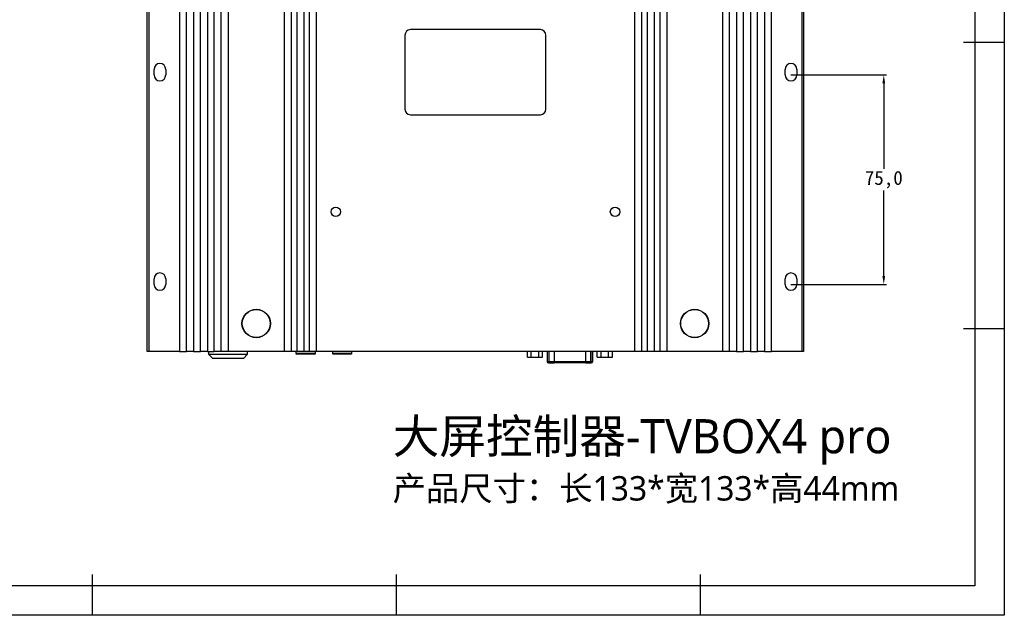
# Model space of a CAD drawing. Header units: millimetres. Extents: x -4563 to 345, y 512 to 4506.
# Tile 638 of 642: x -4045 to -3692, y 3890 to 4104. Entities that reach past the tile are written whole.
import ezdxf

# ---------------------------------------------------------------- set-up
doc = ezdxf.new("R2010")
doc.units = ezdxf.units.MM
doc.header["$LTSCALE"] = 5
doc.header["$PDSIZE"] = -1
doc.layers.add('HMI-D4', color=250, linetype='Continuous')
doc.dimstyles.new('ISO-25', dxfattribs={"dimtxt": 2.5, "dimasz": 2.5, "dimexe": 1.25, "dimexo": 0.625, "dimtad": 1, "dimtxsty": 'Standard', "dimcen": 2.5, "dimadec": 0, "dimazin": 0, "dimtfac": 1, "dimtmove": 0, "dimatfit": 3, "dimfxl": 1, "dimarcsym": 0})

# ---------------------------------------------------------------- blocks, each defined once
blk = doc.blocks.new('*D922')
at = {"layer": 'Defpoints', "color": 0}
for p in [(-3768.51, 4083.81), (-3768.51, 4008.81), (-3735.28, 4008.81)]:
    blk.add_point(p, dxfattribs=at)
at = {"layer": 'HMI-D4', "color": 0, "lineweight": -2}
for p, q in [((-3768.51, 4083.81), (-3734.28, 4083.81)), ((-3735.28, 4080.81), (-3735.28, 4050.23)), ((-3735.28, 4011.81), (-3735.28, 4042.39)), ((-3768.51, 4008.81), (-3734.28, 4008.81))]:
    blk.add_line(p, q, dxfattribs=at)
at = {"layer": 'HMI-D4', "color": 0}
for points in [[(-3735.78, 4080.81), (-3734.78, 4080.81), (-3735.28, 4083.81)], [(-3735.78, 4011.81), (-3734.78, 4011.81), (-3735.28, 4008.81)]]:
    blk.add_solid(points, dxfattribs=at)
at = {"layer": 'HMI-D4', "color": 0, "insert": (-3735.28, 4046.31), "char_height": 5, "attachment_point": 5}
blk.add_mtext('75,0', dxfattribs=at)

msp = doc.modelspace()

# ---------------------------------------------------------------- linework, layer by layer
at = {"color": 7, "linetype": 'Continuous', "lineweight": 25}
for p, q in [((-3999.01, 3984.81), (-3999.01, 4184.81)), ((-3998.51, 4184.81), (-3998.51, 3984.81)), ((-3987.51, 4184.81), (-3987.51, 3984.81)), ((-3985.01, 3984.81), (-3985.01, 4184.81)), ((-3982.51, 4184.81), (-3982.51, 3984.81)), ((-3980.01, 3984.81), (-3980.01, 4184.81)), ((-3977.51, 4184.81), (-3977.51, 3984.81)), ((-3975.01, 3984.81), (-3975.01, 4184.81)), ((-3972.51, 3984.81), (-3972.51, 4184.81)), ((-3970.01, 4184.81), (-3970.01, 3984.81)), ((-3950.01, 4184.81), (-3950.01, 3984.81)), ((-3947.51, 4184.81), (-3947.51, 3984.81)), ((-3945.51, 4184.81), (-3945.51, 3984.81)), ((-3943.01, 4184.81), (-3943.01, 3984.81)), ((-3941.01, 4184.81), (-3941.01, 3984.81)), ((-3938.51, 4184.81), (-3938.51, 3984.81)), ((-3824.51, 4184.81), (-3824.51, 3984.81)), ((-3822.01, 4184.81), (-3822.01, 3984.81)), ((-3820.01, 4184.81), (-3820.01, 3984.81)), ((-3817.51, 4184.81), (-3817.51, 3984.81)), ((-3815.51, 4184.81), (-3815.51, 3984.81)), ((-3813.01, 4184.81), (-3813.01, 3984.81)), ((-3793.01, 4184.81), (-3793.01, 3984.81)), ((-3790.51, 3984.81), (-3790.51, 4184.81)), ((-3788.01, 4184.81), (-3788.01, 3984.81)), ((-3785.51, 3984.81), (-3785.51, 4184.81)), ((-3783.01, 4184.81), (-3783.01, 3984.81)), ((-3780.51, 3984.81), (-3780.51, 4184.81)), ((-3778.01, 4184.81), (-3778.01, 3984.81)), ((-3775.51, 3984.81), (-3775.51, 4184.81)), ((-3764.51, 3984.81), (-3764.51, 4184.81)), ((-3764.01, 4184.81), (-3764.01, 3984.81)), ((-3906.76, 4098.06), (-3906.76, 4071.56)), ((-3858.26, 4100.06), (-3904.76, 4100.06)), ((-3856.26, 4071.56), (-3856.26, 4098.06)), ((-3996.61, 4083.81), (-3996.61, 4085.81)), ((-3992.41, 4085.81), (-3992.41, 4083.81)), ((-3770.61, 4083.81), (-3770.61, 4085.81)), ((-3766.41, 4085.81), (-3766.41, 4083.81)), ((-3904.76, 4069.56), (-3858.26, 4069.56)), ((-3996.61, 4008.81), (-3996.61, 4010.81)), ((-3992.41, 4010.81), (-3992.41, 4008.81)), ((-3770.61, 4008.81), (-3770.61, 4010.81)), ((-3766.41, 4010.81), (-3766.41, 4008.81)), ((-3998.51, 3984.81), (-3999.01, 3984.81)), ((-3987.51, 3984.81), (-3998.51, 3984.81)), ((-3987.51, 3984.81), (-3985.01, 3984.81)), ((-3982.51, 3984.81), (-3985.01, 3984.81)), ((-3982.51, 3984.81), (-3980.01, 3984.81)), ((-3977.51, 3984.81), (-3980.01, 3984.81)), ((-3977.51, 3984.81), (-3975.01, 3984.81)), ((-3977.1, 3984.81), (-3977.1, 3983.81)), ((-3972.51, 3984.81), (-3975.01, 3984.81)), ((-3970.01, 3984.81), (-3972.51, 3984.81)), ((-3950.01, 3984.81), (-3970.01, 3984.81)), ((-3963.1, 3983.81), (-3963.1, 3984.81)), ((-3947.51, 3984.81), (-3950.01, 3984.81)), ((-3945.51, 3984.81), (-3947.51, 3984.81)), ((-3945.8, 3984.81), (-3945.8, 3984.11)), ((-3943.01, 3984.81), (-3945.51, 3984.81)), ((-3941.01, 3984.81), (-3943.01, 3984.81)), ((-3938.51, 3984.81), (-3941.01, 3984.81)), ((-3938.8, 3984.11), (-3938.8, 3984.81)), ((-3824.51, 3984.81), (-3938.51, 3984.81)), ((-3932.72, 3984.81), (-3932.72, 3984.11)), ((-3925.72, 3984.11), (-3925.72, 3984.81)), ((-3862.88, 3982.74), (-3862.88, 3984.81)), ((-3861.53, 3982.74), (-3861.53, 3984.81)), ((-3858.83, 3982.74), (-3858.83, 3984.81)), ((-3857.48, 3982.74), (-3857.48, 3984.81)), ((-3855.86, 3984.81), (-3855.86, 3981.24)), ((-3839.51, 3981.24), (-3839.51, 3984.81)), ((-3837.88, 3982.74), (-3837.88, 3984.81)), ((-3836.53, 3982.74), (-3836.53, 3984.81)), ((-3833.83, 3982.74), (-3833.83, 3984.81)), ((-3832.48, 3982.74), (-3832.48, 3984.81)), ((-3822.01, 3984.81), (-3824.51, 3984.81)), ((-3820.01, 3984.81), (-3822.01, 3984.81)), ((-3817.51, 3984.81), (-3820.01, 3984.81)), ((-3815.51, 3984.81), (-3817.51, 3984.81)), ((-3813.01, 3984.81), (-3815.51, 3984.81)), ((-3793.01, 3984.81), (-3813.01, 3984.81)), ((-3790.51, 3984.81), (-3793.01, 3984.81)), ((-3788.01, 3984.81), (-3790.51, 3984.81)), ((-3788.01, 3984.81), (-3785.51, 3984.81)), ((-3783.01, 3984.81), (-3785.51, 3984.81)), ((-3783.01, 3984.81), (-3780.51, 3984.81)), ((-3778.01, 3984.81), (-3780.51, 3984.81)), ((-3778.01, 3984.81), (-3775.51, 3984.81)), ((-3764.51, 3984.81), (-3775.51, 3984.81)), ((-3764.01, 3984.81), (-3764.51, 3984.81)), ((-3977.1, 3983.81), (-3975.6, 3982.31)), ((-3977.1, 3983.81), (-3963.12, 3983.81)), ((-3964.6, 3982.31), (-3975.6, 3982.31)), ((-3964.6, 3982.31), (-3963.1, 3983.81)), ((-3963.12, 3983.81), (-3963.1, 3983.81)), ((-3945.8, 3984.11), (-3945.5, 3983.81)), ((-3938.8, 3984.11), (-3945.8, 3984.11)), ((-3939.1, 3983.81), (-3945.5, 3983.81)), ((-3939.1, 3983.81), (-3938.8, 3984.11)), ((-3932.72, 3984.11), (-3932.42, 3983.81)), ((-3925.72, 3984.11), (-3932.72, 3984.11)), ((-3926.02, 3983.81), (-3932.42, 3983.81)), ((-3926.02, 3983.81), (-3925.72, 3984.11)), ((-3862.88, 3982.74), (-3861.53, 3982.74)), ((-3861.53, 3982.74), (-3858.83, 3982.74)), ((-3858.83, 3982.74), (-3857.48, 3982.74)), ((-3855.83, 3981.24), (-3855.06, 3981.24)), ((-3855.36, 3980.74), (-3855.34, 3980.74)), ((-3855.34, 3980.74), (-3854.56, 3980.74)), ((-3855.06, 3981.24), (-3853.33, 3981.24)), ((-3854.56, 3980.74), (-3853.33, 3980.74)), ((-3853.33, 3981.24), (-3853.33, 3980.74)), ((-3853.33, 3981.24), (-3842.03, 3981.24)), ((-3842.03, 3980.74), (-3853.33, 3980.74)), ((-3842.03, 3980.74), (-3842.03, 3981.24)), ((-3842.03, 3981.24), (-3840.31, 3981.24)), ((-3842.03, 3980.74), (-3840.8, 3980.74)), ((-3840.8, 3980.74), (-3840.03, 3980.74)), ((-3840.31, 3981.24), (-3839.53, 3981.24)), ((-3840.03, 3980.74), (-3840.01, 3980.74)), ((-3837.88, 3982.74), (-3836.53, 3982.74)), ((-3836.53, 3982.74), (-3833.83, 3982.74)), ((-3833.83, 3982.74), (-3832.48, 3982.74))]:
    msp.add_line(p, q, dxfattribs=at)
at = {"color": 8, "linetype": 'Continuous', "lineweight": 25}
for p, q in [((-3855.83, 3984.81), (-3855.83, 3981.24)), ((-3855.06, 3981.24), (-3855.06, 3984.81)), ((-3853.33, 3984.81), (-3853.33, 3981.24)), ((-3842.03, 3981.24), (-3842.03, 3984.81)), ((-3840.31, 3984.81), (-3840.31, 3981.24)), ((-3839.53, 3981.24), (-3839.53, 3984.81)), ((-3855.86, 3981.24), (-3855.83, 3981.24)), ((-3839.53, 3981.24), (-3839.51, 3981.24))]:
    msp.add_line(p, q, dxfattribs=at)
at = {"color": 7, "linetype": 'Continuous', "lineweight": 25}
for centre, radius in [((-3931.51, 4034.81), 1.7), ((-3831.51, 4034.81), 1.7), ((-3960.01, 3994.81), 5.1), ((-3960.01, 3994.81), 5), ((-3803.01, 3994.81), 5.1), ((-3803.01, 3994.81), 5)]:
    msp.add_circle(centre, radius, dxfattribs=at)
for centre, radius, start, end in [((-3904.76, 4098.06), 2, 90, 180), ((-3858.26, 4098.06), 2, 0, 90), ((-3994.51, 4085.81), 2.1, 0, 180), ((-3768.51, 4085.81), 2.1, 0, 180), ((-3994.51, 4083.81), 2.1, 180, 0), ((-3768.51, 4083.81), 2.1, 180, 0), ((-3904.76, 4071.56), 2, 180, 270), ((-3858.26, 4071.56), 2, 270, 0), ((-3994.51, 4010.81), 2.1, 0, 180), ((-3768.51, 4010.81), 2.1, 0, 180), ((-3994.51, 4008.81), 2.1, 180, 0), ((-3768.51, 4008.81), 2.1, 180, 0), ((-3855.36, 3981.24), 0.5, 180, 270), ((-3855.34, 3981.23), 0.496, 179.5648, 269.5581), ((-3854.56, 3981.23), 0.496, 179.5648, 269.5581), ((-3840.81, 3981.23), 0.496, 270.4419, 0.4352), ((-3840.03, 3981.23), 0.496, 270.4419, 0.4352), ((-3840.01, 3981.24), 0.5, 270, 0)]:
    msp.add_arc(centre, radius, start, end, dxfattribs=at)
at = {"layer": 'HMI-D4', "color": 0}
for points in [[(-3692.12, 4505.93), (-3692.12, 3890.29), (-4562.82, 3890.29), (-4562.82, 4505.93)], [(-3702.62, 4495.43), (-3702.62, 3900.79), (-4552.32, 3900.79), (-4552.32, 4495.43)]]:
    msp.add_lwpolyline(points, close=True, dxfattribs=at)
for points in [[(-3692.12, 4095.5), (-3706.78, 4095.5)], [(-3692.12, 3992.89), (-3706.78, 3992.89)], [(-4018.64, 3890.29), (-4018.64, 3904.94)], [(-3909.8, 3890.29), (-3909.8, 3904.94)], [(-3800.96, 3890.29), (-3800.96, 3904.94)]]:
    msp.add_lwpolyline(points, dxfattribs=at)

# ---------------------------------------------------------------- texts
at = {"color": 0, "insert": (-3911.14, 3960.55), "char_height": 10.6312, "width": 266.6688, "attachment_point": 1}
msp.add_mtext('{\\fMicrosoft YaHei|b0|i0|c134|p34;\\H1.152x;大屏控制器-TVBOX4 pro\\P\\H0.7141x;产品尺寸：长133*宽133*高44mm}', dxfattribs=at)

# ---------------------------------------------------------------- dimensions: what is measured, and where the dimension line sits
at = {"layer": 'HMI-D4', "color": 0}
dim = msp.add_linear_dim(base=(-3735.28, 4008.81), p1=(-3768.51, 4083.81), p2=(-3768.51, 4008.81), angle=90, dimstyle='ISO-25', override={"dimtxt": 5, "dimasz": 3, "dimexe": 1, "dimexo": 0, "dimgap": 1, "dimtih": 1, "dimtoh": 1, "dimdec": 1, "dimzin": 0, "dimadec": 2, "dimtol": 0, "dimlim": 0, "dimtp": 0.5, "dimtm": 0.5, "dimtdec": 1, "dimtzin": 0}, dxfattribs=at)
dim.commit()
dim.dimension.update_dxf_attribs({"geometry": '*D922', "text_midpoint": (-3735.28, 4046.31)})

doc.saveas('drawing.dxf')
